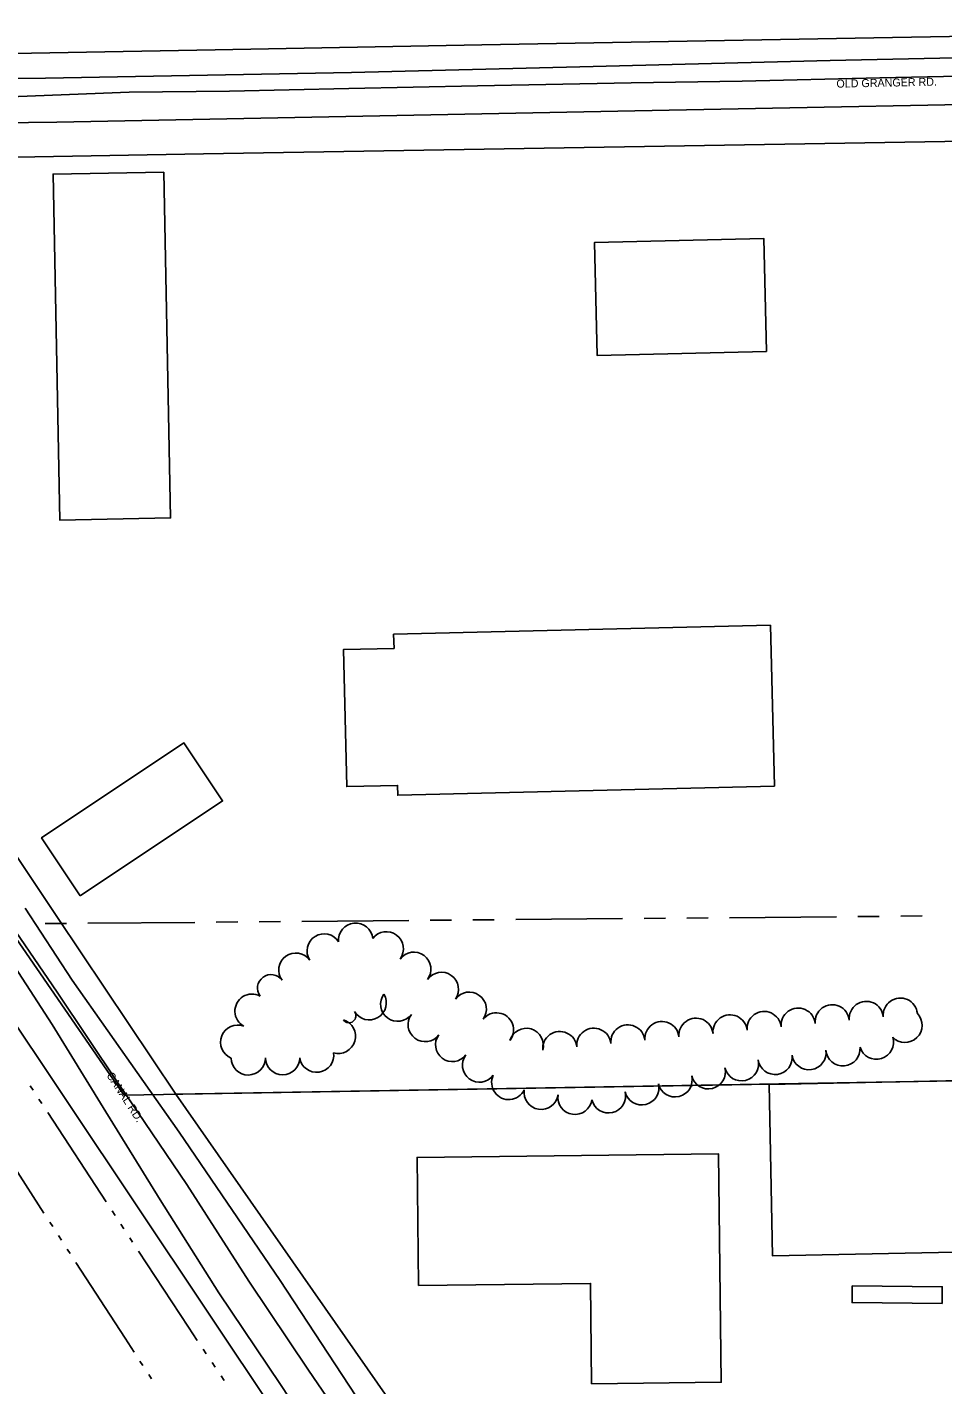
# Model space of a CAD drawing. Extents: x -2233 to 187241, y 4582 to 150524.
# Drawn here: x 102720 to 103255, y 58617 to 59411 of the extents above; entities that cross this region are included whole.
import ezdxf

# ---------------------------------------------------------------- set-up
doc = ezdxf.new("R2010")
doc.units = 0
for name, color, linetype in [('BLDG', 7, 'Continuous'), ('DIVISIONS', 7, 'Continuous'), ('DV_X_Corp_Line', 7, 'Continuous'), ('GE_X_CL_2000', 7, 'Continuous'), ('ROAD', 7, 'Continuous'), ('ROAD-NAME', 7, 'Continuous'), ('RW_X_Fee_RW', 7, 'Continuous'), ('SG_P_Detection', 7, 'Continuous'), ('TREES', 7, 'Continuous'), ('WATER', 7, 'Continuous')]:
    doc.layers.add(name, color=color, linetype=linetype)

msp = doc.modelspace()

# ---------------------------------------------------------------- linework, layer by layer
at = {"layer": 'BLDG'}
for points in [[(102799.71, 59326.56), (102803.56, 59124.23), (102738.77, 59122.99), (102734.91, 59325.33)], [(103151.94, 59221.64), (103052.86, 59219.3), (103051.3, 59285.31), (103150.37, 59287.65)], [(103154.16, 59061.6), (102933.94, 59056.19), (102934.14, 59047.95), (102904.6, 59047.23), (102906.57, 58967.07), (102936.19, 58967.8), (102936.33, 58962.05), (103156.47, 58967.45)], [(102750.75, 58903.25), (102833.94, 58958.76), (102811.32, 58992.66), (102728.13, 58937.15)], [(103153.42, 58792.9), (103453.99, 58799.02), (103456.04, 58698.72), (103155.45, 58692.59)], [(102948.53, 58675.4), (103048.99, 58676.55), (103049.66, 58617.87), (103125.36, 58618.74), (103123.82, 58752.3), (102947.67, 58750.28)]]:
    msp.add_lwpolyline(points, close=True, dxfattribs=at)
at = {"layer": 'DIVISIONS'}
for p, q in [((102817.78, 58887.72), (102755.28, 58887.18)), ((102842.78, 58887.94), (102830.28, 58887.83)), ((102867.77, 58888.16), (102855.28, 58888.05)), ((102942.77, 58888.81), (102880.27, 58888.27)), ((102967.77, 58889.03), (102955.27, 58888.92)), ((102992.77, 58889.25), (102980.27, 58889.14)), ((103067.77, 58889.9), (103005.27, 58889.36)), ((103092.77, 58890.12), (103080.27, 58890.01)), ((103117.77, 58890.34), (103105.27, 58890.23)), ((103192.76, 58890.99), (103130.26, 58890.45)), ((103217.76, 58891.21), (103205.26, 58891.1)), ((103242.76, 58891.43), (103230.26, 58891.32)), ((102742.78, 58887.07), (102730.28, 58886.96))]:
    msp.add_line(p, q, dxfattribs=at)
at = {"layer": 'DV_X_Corp_Line'}
for p, q in [((102766.22, 58801.33), (102709.07, 58884.54)), ((102766.22, 58801.33), (102709.07, 58884.54)), ((102709.07, 58884.54), (102766.22, 58801.33)), ((102709.07, 58884.54), (102766.22, 58801.33)), ((102776.34, 58786.61), (102766.22, 58801.33)), ((102776.34, 58786.61), (102766.22, 58801.33)), ((102766.22, 58801.33), (102776.34, 58786.61)), ((102766.22, 58801.33), (102776.34, 58786.61)), ((103154.56, 58793.13), (102776.34, 58786.61)), ((103154.56, 58793.13), (102776.34, 58786.61)), ((102776.34, 58786.61), (103154.56, 58793.13)), ((102776.34, 58786.61), (103154.56, 58793.13)), ((103465.01, 58798.49), (103154.56, 58793.13)), ((103465.01, 58798.49), (103154.56, 58793.13)), ((103154.56, 58793.13), (103465.01, 58798.49)), ((103154.56, 58793.13), (103465.01, 58798.49))]:
    msp.add_line(p, q, dxfattribs=at)
at = {"layer": 'GE_X_CL_2000'}
for points in [[(102704.74, 59370.41), (102779.38, 59373.19), (102838.08, 59373.89), (102907.65, 59375.38), (102983.02, 59376.9), (103072.7, 59378.69), (103137.57, 59379.6), (103218.01, 59381.7), (103468.94, 59386.95), (103549.74, 59388.86), (103632, 59389.52), (103699.21, 59391.17), (103769.33, 59392.48), (103834.92, 59393.77), (103889.81, 59394.62), (103960.32, 59395.62), (104026.62, 59396.95), (104110.49, 59398.48), (104164.38, 59399.57), (104188.68, 59400.08)], [(102292.69, 59259.03), (102339.72, 59242.01), (102351.21, 59237.02), (102362.59, 59231.82), (102373.87, 59226.38), (102385.03, 59220.73), (102396.09, 59214.86), (102407.02, 59208.77), (102417.84, 59202.47), (102428.53, 59195.95), (102449.16, 59182.87), (102459.09, 59176.29), (102468.88, 59169.5), (102478.52, 59162.5), (102488.01, 59155.29), (102497.34, 59147.88), (102506.5, 59140.27), (102556.77, 59095.26), (102592.52, 59055.24), (102633.42, 59000.21), (102667.05, 58950.76), (102702.14, 58897.87), (102737.22, 58846.79), (102773.21, 58793.23)], [(102773.21, 58793.23), (102776.15, 58788.85), (102813.07, 58734.34), (102849.27, 58677.84), (102884.18, 58625.85), (102921.64, 58570.98)]]:
    msp.add_lwpolyline(points, dxfattribs=at)
at = {"layer": 'ROAD'}
for points in [[(102571.34, 59379.86), (102730.39, 59381.47), (102909.35, 59384.67), (103042.82, 59388), (103189.02, 59391.81), (103317.24, 59394.44), (103455.61, 59397.39), (103588.59, 59399.56), (103829.5, 59403.66), (103951.38, 59407.88), (104068.97, 59408.97), (104193.45, 59411.28), (104193.86, 59383.93), (104083.75, 59383.64), (103867.89, 59379), (103661.45, 59374.58), (103356.74, 59367.7), (103074.88, 59362.33), (102737.13, 59355.63), (102571.99, 59353.73)], [(102579.45, 59050.74), (102589.84, 59039.09), (102604.11, 59022.17), (102617.96, 59003.38), (102633.08, 58981.58), (102647.9, 58960.06), (102662.95, 58937.61), (102680.85, 58909.65), (102703.79, 58874.98), (102734.33, 58827.99), (102764.11, 58779.49), (102797.53, 58725.48), (102831.82, 58671.06), (102867.9, 58617.43), (102899.39, 58569.45), (102942.94, 58502.59), (102971.96, 58460.23)], [(103637.3, 58428.9), (103588.89, 58419.2), (103547.51, 58411.74), (103515.1, 58407.04), (103477.29, 58401.7), (103420.29, 58394.73), (103365.86, 58389.66), (103321.56, 58386.78), (103293.08, 58384.91), (103235.45, 58382.12), (103126.17, 58379.16), (103095.59, 58378.8), (103080.81, 58381.1), (103069.89, 58386.09), (103062.93, 58391.35), (103055.38, 58398.19), (103035.63, 58429.95), (102935.98, 58573.91), (102867.66, 58678.31), (102808.51, 58765.03), (102746.03, 58853.95), (102718.48, 58895.99)]]:
    msp.add_lwpolyline(points, dxfattribs=at)
at = {"layer": 'RW_X_Fee_RW'}
for p, q in [((102590.6, 59011.16), (102997.62, 58402)), ((102806.64, 58787.13), (102737.53, 58890.52)), ((102806.64, 58787.13), (104461.34, 58815.68))]:
    msp.add_line(p, q, dxfattribs=at)
for points in [[(102829.55, 59398.05), (102985.53, 59400.88), (103225.49, 59405.24), (103325.46, 59407.05)], [(102306.01, 59388.55), (102335.53, 59389.08), (102829.55, 59398.05)], [(102822.77, 59337.15), (103595.86, 59350.07), (103615.85, 59350.41), (103926.82, 59355.61), (104066.8, 59357.95), (104180.55, 59359.85)], [(102362.62, 59329.46), (102527.44, 59332.21), (102713.37, 59335.32), (102822.77, 59337.15)], [(102737.53, 58890.52), (102681.98, 58973.63), (102631.59, 59049.01)], [(102806.64, 58787.13), (102949.15, 58582.73), (102972.1, 58548.39), (103055.48, 58423.65)]]:
    msp.add_lwpolyline(points, dxfattribs=at)
at = {"layer": 'SG_P_Detection'}
msp.add_lwpolyline([(103254.45, 58664.84), (103201.86, 58665.32), (103201.94, 58675.06), (103254.54, 58674.58)], close=True, dxfattribs=at)
at = {"layer": 'TREES'}
for centre, radius, start, end in [((102893.32, 58870.98), 10, 32.25741, 212.25741), ((102911.73, 58877.29), 10, 5.59133, 185.59133), ((102929.68, 58872.27), 10, 323.14848, 143.14848), ((102876.78, 58859.77), 10, 36.01706, 216.01706), ((102945.69, 58860.28), 10, 323.14861, 143.14861), ((102862.28, 58849.23), 7.92, 36.01706, 216.01706), ((102961.87, 58848.53), 10, 324.87663, 144.87663), ((102851.16, 58835.76), 10, 61.85317, 241.85317), ((102919.64, 58840.67), 10, 210.78219, 30.78219), ((102936.27, 58839.84), 10, 143.52781, 323.52781), ((102978.15, 58836.91), 10, 324.13633, 144.13633), ((103210.16, 58831.49), 10, 5.6227, 185.6227), ((103230.07, 58833.45), 10, 5.6227, 185.6227), ((102907.82, 58833.08), 4.07, 217.46893, 37.46893), ((102952.33, 58827.92), 10, 143.30308, 323.30308), ((102994.06, 58824.8), 10, 321.31771, 141.31771), ((103130.55, 58823.65), 10, 5.6227, 185.6227), ((103150.45, 58825.61), 10, 5.6227, 185.6227), ((103170.36, 58827.57), 10, 5.6227, 185.6227), ((103190.26, 58829.53), 10, 5.6227, 185.6227), ((103232.8, 58827.5), 10, 223.82808, 43.82808), ((102842.73, 58817.65), 10, 68.22442, 248.22442), ((102901.7, 58821.03), 10, 253.21054, 73.21054), ((103011.47, 58815.76), 10, 343.75297, 163.75297), ((103050.93, 58815.81), 10, 5.6227, 185.6227), ((103070.84, 58817.77), 10, 5.6227, 185.6227), ((103090.74, 58819.73), 10, 5.6227, 185.6227), ((103110.64, 58821.69), 10, 5.6227, 185.6227), ((102968.22, 58816.08), 9.82, 143.30308, 323.30308), ((103031.03, 58813.9), 10, 5.36922, 185.36922), ((103216.04, 58817.6), 10, 197.29864, 17.29864), ((102849.02, 58808.42), 10, 180.28699, 0.28699), ((102869.02, 58808.52), 10, 180.28699, 0.28699), ((102888.92, 58810.01), 10, 188.31139, 8.31139), ((102984.12, 58804.23), 10, 143.30308, 323.30308), ((103156.86, 58808.72), 10, 188.02624, 8.02624), ((103176.67, 58811.51), 10, 188.01039, 8.01039), ((103196.53, 58813.77), 10, 184.95293, 4.95293), ((103117.85, 58800.3), 10, 193.56126, 13.56126), ((103137.27, 58804.98), 9.97, 193.56126, 13.56126), ((103001.19, 58794.01), 10, 154.83992, 334.83992), ((103078.97, 58790.92), 10, 193.56126, 13.56126), ((103098.41, 58795.61), 10, 193.56126, 13.56126), ((103020.13, 58788.26), 10, 171.42158, 351.42158), ((103039.91, 58785.33), 10, 171.70898, 351.70898), ((103059.53, 58786.23), 10, 193.56126, 13.56126)]:
    msp.add_arc(centre, radius, start, end, dxfattribs=at)
at = {"layer": 'WATER'}
for p, q in [((102723.17, 58789.52), (102721.46, 58792.14)), ((102728.31, 58781.69), (102726.6, 58784.29)), ((102765.99, 58724.17), (102731.73, 58776.46)), ((102771.13, 58716.34), (102769.42, 58718.94)), ((102732.95, 58712.4), (102734.66, 58709.78)), ((102776.26, 58708.49), (102774.55, 58711.11)), ((102738.06, 58704.53), (102739.76, 58701.91)), ((102781.4, 58700.65), (102779.68, 58703.26)), ((102743.16, 58696.66), (102744.86, 58694.05)), ((102824.37, 58635.4), (102822.63, 58638)), ((102785.68, 58631.13), (102787.39, 58628.51)), ((102829.58, 58627.61), (102827.83, 58630.2)), ((102790.79, 58623.27), (102792.5, 58620.64)), ((102834.79, 58619.81), (102833.05, 58622.42))]:
    msp.add_line(p, q, dxfattribs=at)
for points in [[(102695.29, 58769.91), (102712.52, 58744.18), (102729.57, 58717.66)], [(102819.15, 58643.2), (102813.94, 58650.98), (102784.82, 58695.42)], [(102748.26, 58688.8), (102776.94, 58644.6), (102782.28, 58636.37)]]:
    msp.add_lwpolyline(points, dxfattribs=at)

# ---------------------------------------------------------------- texts
at = {"layer": 'ROAD-NAME'}
for s, rotation, p in [('OLD GRANGER RD.', 1.18858, (103192.76, 59375.86)), ('CANAL RD.', 303.11803, (102765.88, 58798.25))]:
    msp.add_text(s, height=4.68, rotation=rotation, dxfattribs=at).set_placement(p)

doc.saveas('drawing.dxf')
